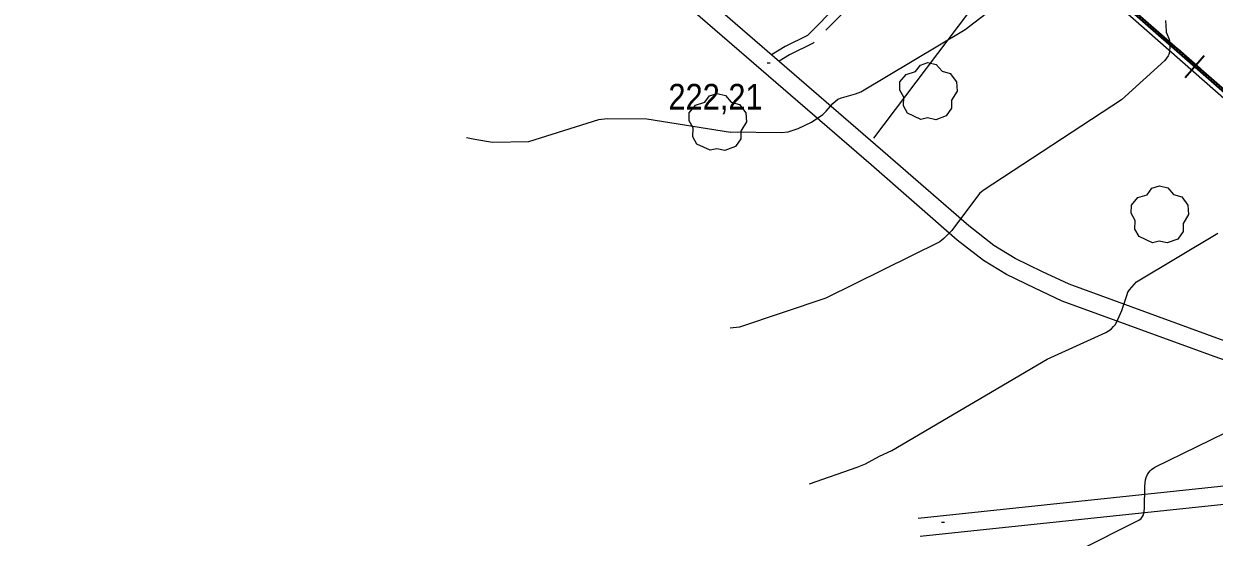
# Model space of a CAD drawing. Extents: x 480269 to 484877, y 4383588 to 4386804.
# Drawn here: x 482971.7 to 483378.6, y 4384763.4 to 4384938.8 of the extents above; entities that cross this region are included whole.
import ezdxf

# ---------------------------------------------------------------- set-up
doc = ezdxf.new("R2010")
doc.units = 0
doc.header["$LTSCALE"] = 3.8
doc.linetypes.add('LONG_DASHED', pattern=[7.5, 6, -1.5])
doc.linetypes.add('MEDIUM_DASHED', pattern=[4.5, 3, -1.5])
for name, color, linetype, lineweight in [('29', 7, 'Continuous', 13), ('34', 7, 'Continuous', 35), ('37', 7, 'Continuous', 25), ('38', 7, 'Continuous', 25), ('51', 7, 'Continuous', 13), ('7', 7, 'Continuous', 13), ('9', 7, 'Continuous', 13)]:
    doc.layers.add(name, color=color, linetype=linetype, lineweight=lineweight)

msp = doc.modelspace()

# ---------------------------------------------------------------- linework, layer by layer
at = {"layer": '29'}
for points in [[(483278.33, 4384906.09), (483273.79, 4384908.21), (483272.38, 4384910.75), (483272.48, 4384913.73), (483271.11, 4384916.14), (483271.15, 4384918.89), (483273.31, 4384921.49), (483276.5, 4384922.49), (483278.15, 4384924.68), (483280.72, 4384925.51), (483283.58, 4384924.86), (483285.53, 4384922.59), (483288.34, 4384921.77), (483290.47, 4384918.92), (483290.71, 4384915.79), (483288.83, 4384912.64), (483288.83, 4384909.96), (483287.01, 4384907.35), (483283.39, 4384906.01), (483280.62, 4384906.64)], [(483206.29, 4384895.54), (483201.75, 4384897.66), (483200.34, 4384900.2), (483200.44, 4384903.18), (483199.07, 4384905.59), (483199.11, 4384908.34), (483201.27, 4384910.94), (483204.46, 4384911.94), (483206.11, 4384914.13), (483208.68, 4384914.96), (483211.54, 4384914.31), (483213.49, 4384912.04), (483216.3, 4384911.22), (483218.43, 4384908.37), (483218.67, 4384905.24), (483216.79, 4384902.09), (483216.79, 4384899.41), (483214.97, 4384896.8), (483211.35, 4384895.46), (483208.58, 4384896.09)], [(483357.44, 4384863.97), (483352.9, 4384866.09), (483351.49, 4384868.63), (483351.59, 4384871.61), (483350.22, 4384874.02), (483350.26, 4384876.77), (483352.42, 4384879.37), (483355.61, 4384880.37), (483357.26, 4384882.56), (483359.83, 4384883.39), (483362.69, 4384882.74), (483364.64, 4384880.47), (483367.45, 4384879.65), (483369.58, 4384876.8), (483369.82, 4384873.67), (483367.94, 4384870.52), (483367.94, 4384867.84), (483366.12, 4384865.23), (483362.5, 4384863.89), (483359.73, 4384864.52)]]:
    msp.add_lwpolyline(points, close=True, dxfattribs=at)
at = {"layer": '34'}
for p, q in [((483364.37, 4384930.79), (483356.84, 4384937.36)), ((483373.79, 4384923.47), (483366.26, 4384930.05)), ((483373.79, 4384923.47), (483366.26, 4384930.05)), ((483375.67, 4384920.92), (483368.14, 4384927.5)), ((483368.61, 4384920.44), (483375.19, 4384927.97))]:
    msp.add_line(p, q, dxfattribs=at)
for points in [[(483464.12, 4384844.55), (483013.12, 4385238.55), (482720.12, 4385147.55)], [(483464.12, 4384844.55), (483013.12, 4385238.55), (482720.12, 4385147.55)], [(483466, 4384842), (483015, 4385236), (482722, 4385145)]]:
    msp.add_lwpolyline(points, dxfattribs=at)
at = {"layer": '37'}
for points in [[(483278.04, 4384763.7), (483388.31, 4384775.37), (483396.25, 4384777.5), (483401.8, 4384780.35), (483406.67, 4384784.64), (483410.91, 4384790.59), (483412.8, 4384795.66), (483413.03, 4384800.96), (483412.9, 4384805.24), (483411.9, 4384810.34), (483409.49, 4384815.21), (483404.8, 4384820.61), (483398.46, 4384824.66), (483380.67, 4384830.95), (483329.04, 4384849.79), (483319.89, 4384854.08), (483310.58, 4384858.59), (483303.26, 4384863.02), (483294.69, 4384869.69), (483265.36, 4384895.28), (483166.86, 4384980.49), (483085.09, 4385052.01)], [(483277.39, 4384769.88), (483387.17, 4384781.5), (483394, 4384783.33), (483398.27, 4384785.53), (483402.03, 4384788.83), (483405.38, 4384793.53), (483406.63, 4384796.91), (483406.81, 4384801), (483406.7, 4384804.54), (483405.96, 4384808.33), (483404.27, 4384811.74), (483400.69, 4384815.85), (483395.71, 4384819.03), (483378.57, 4384825.1), (483326.65, 4384844.04), (483317.22, 4384848.47), (483307.61, 4384853.12), (483299.73, 4384857.89), (483290.74, 4384864.89), (483261.29, 4384890.58), (483162.79, 4384975.79), (483081.03, 4385047.25)]]:
    msp.add_lwpolyline(points, dxfattribs=at)
at = {"layer": '38', "linetype": 'MEDIUM_DASHED'}
msp.add_lwpolyline([(483256.02, 4384982.48), (483263.91, 4384976.6), (483266.43, 4384970.72), (483266.93, 4384961.45), (483264.88, 4384955.87), (483253.87, 4384944.68), (483241.46, 4384932.12), (483233.42, 4384928.15), (483229.84, 4384926.01)], dxfattribs=at)
at = {"layer": '38'}
msp.add_lwpolyline([(483250.24, 4384945.58), (483239.56, 4384934.76), (483231.89, 4384930.97), (483227.28, 4384928.22)], dxfattribs=at)
at = {"layer": '38', "linetype": 'LONG_DASHED'}
msp.add_spline([(483191.41, 4385172.62), (483199.18, 4385164.92), (483210.2, 4385152.64), (483216.4, 4385142.97), (483224.72, 4385131.98), (483237.45, 4385125.24), (483244.64, 4385121.93), (483253.17, 4385116.33), (483258.55, 4385108.88), (483261.18, 4385098.85), (483261.29, 4385084.08), (483260.9, 4385080.56), (483262.31, 4385067.93), (483266.69, 4385057.75), (483272.69, 4385049.99), (483280.76, 4385041.19), (483290.56, 4385033.86), (483298.87, 4385028.57), (483312.94, 4385022.92), (483330.8, 4385021.02), (483345.47, 4385013.87), (483353.53, 4385009.78), (483365.16, 4385005.06), (483380.96, 4384999.4), (483392.8, 4384995.63), (483412.21, 4384989.49), (483426.88, 4384986.14), (483440.33, 4384980.88), (483449.91, 4384971.7), (483456.88, 4384963.51), (483459.13, 4384959.17), (483462.74, 4384954.22), (483463.87, 4384951.74), (483464.35, 4384942.25), (483465.12, 4384930.74), (483465.7, 4384927.75), (483467.32, 4384925.06)], degree=3, dxfattribs=at)
at = {"layer": '51'}
msp.add_line((483316.15, 4384971.27), (483262.15, 4384899.69), dxfattribs=at)
msp.add_lwpolyline([(483086.9, 4385174.35), (483229.36, 4385048.09), (483347.1, 4384943.87), (483471.81, 4384834.33), (483524.94, 4384677.86), (483563.45, 4384563.55), (483629, 4384366.69), (483674.71, 4384233.19), (483700.1, 4384145.59)], dxfattribs=at)
at = {"layer": '7'}
for p, q in [((483225.78, 4384925.41), (483226.78, 4384925.41)), ((483285.34, 4384768.51), (483286.34, 4384768.51))]:
    msp.add_line(p, q, dxfattribs=at)
at = {"layer": '9'}
for points in [[(483255.93, 4384914.82), (483257.78, 4384915.51), (483257.79, 4384915.52), (483293.47, 4384936.84), (483318.24, 4384955.93), (483319.28, 4384957.37), (483319.81, 4384958.35), (483320.15, 4384959.32), (483322.48, 4384969.18), (483323.21, 4384971.43), (483328.64, 4384981.91), (483331.77, 4384986.64), (483336.17, 4384991.14), (483338.17, 4384992.48), (483341.06, 4384993.8), (483346.38, 4384995.22), (483380.94, 4384999.42)], [(483361.87, 4384939.87), (483362.15, 4384936.21), (483362.2, 4384935.9), (483362.45, 4384935.12), (483363.03, 4384933.8), (483363.25, 4384932.93), (483363.4, 4384930.59), (483363.34, 4384929.6), (483363.26, 4384929.07), (483363.03, 4384928.31), (483362.81, 4384927.83), (483361.73, 4384926.26), (483346.83, 4384912.84), (483299.6, 4384881.85), (483298.4, 4384880.78), (483288.91, 4384868.19), (483286.19, 4384865.44), (483284.77, 4384864.27), (483245.78, 4384845.08), (483216.33, 4384835.12), (483213.15, 4384834.78)], [(483123.03, 4384899.88), (483125.82, 4384899.3), (483131.88, 4384898.3), (483144.26, 4384898.53), (483168.23, 4384906.11), (483171.04, 4384906.38), (483184.68, 4384906.31), (483213.26, 4384901.8), (483213.27, 4384901.8), (483213.29, 4384901.81), (483230.66, 4384901.58), (483232.89, 4384901.9), (483232.9, 4384901.91), (483236.42, 4384902.99), (483240.95, 4384905.12), (483244.81, 4384907.79), (483244.93, 4384907.94), (483245.93, 4384908.91), (483248.18, 4384911.51), (483249.91, 4384913.03), (483251.18, 4384913.53), (483255.93, 4384914.82)], [(483341.52, 4384833.25), (483343.32, 4384834.49), (483344.11, 4384835.3), (483344.42, 4384835.57), (483344.75, 4384835.97), (483345.15, 4384836.66), (483347.04, 4384840.78), (483348.89, 4384846.61), (483348.92, 4384846.76), (483348.92, 4384846.83), (483348.93, 4384846.85), (483348.94, 4384846.86), (483349.67, 4384847.91), (483352.01, 4384850.57), (483379.78, 4384867.23)], [(483240.3, 4384781.55), (483256.51, 4384787.33), (483259.36, 4384788.43), (483264.16, 4384791.04), (483268.36, 4384792.94), (483321.45, 4384824.15), (483341.52, 4384833.25)], [(483268.3, 4384726.64), (483352.82, 4384769.16), (483353.55, 4384769.75), (483353.85, 4384770.1), (483354.23, 4384770.78), (483354.47, 4384771.58), (483354.76, 4384773.2), (483354.89, 4384780.74), (483355.1, 4384782.97), (483355.33, 4384783.76), (483355.76, 4384784.81), (483356.18, 4384785.51), (483356.66, 4384786.07), (483357.13, 4384786.48), (483358.23, 4384787.24), (483401.63, 4384808.44)]]:
    msp.add_lwpolyline(points, dxfattribs=at)

# ---------------------------------------------------------------- texts
at = {"layer": '7', "width": 0.9}
msp.add_text('222,21', height=8.75, dxfattribs=at).set_placement((483192.02, 4384909.48))

doc.saveas('drawing.dxf')
